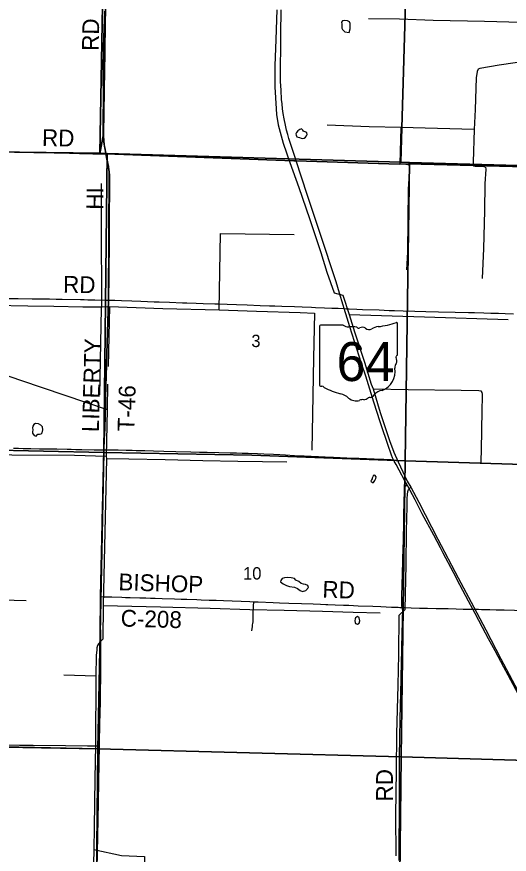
# Model space of a CAD drawing. Extents: x 1443599 to 1910620, y 1028088 to 1361369.
# Drawn here: x 1635252 to 1644059, y 1239361 to 1254320 of the extents above; entities that cross this region are included whole.
import ezdxf

# ---------------------------------------------------------------- set-up
doc = ezdxf.new("R2010")
doc.units = 0
for name, color, linetype in [('GM_X_County_Road', 7, 'Continuous'), ('GM_X_County_Road_Text', 7, 'Continuous'), ('GM_X_Minor_Lake', 7, 'Continuous'), ('GM_X_Minor_River', 7, 'Continuous'), ('GM_X_Section', 7, 'Continuous'), ('GM_X_Section_Text', 7, 'Continuous'), ('GM_X_State_Location', 7, 'Continuous'), ('GM_X_State_Route', 7, 'Continuous'), ('GM_X_State_Shield', 7, 'Continuous'), ('GM_X_Township', 7, 'Continuous'), ('GM_X_Township_Road', 7, 'Continuous'), ('GM_X_Township_Road_Text', 7, 'Continuous')]:
    doc.layers.add(name, color=color, linetype=linetype)

msp = doc.modelspace()

# ---------------------------------------------------------------- linework, layer by layer
at = {"layer": 'GM_X_County_Road'}
for points in [[(1635193, 1246614), (1635281, 1246612), (1635366, 1246610), (1635504, 1246608), (1635659, 1246605), (1635731, 1246604), (1635885, 1246601), (1635970, 1246600), (1636154, 1246597), (1636226, 1246595), (1636309, 1246593), (1636417, 1246592), (1636637, 1246587), (1636729, 1246586), (1636813, 1246586)], [(1636751, 1243962), (1636751, 1243988), (1636755, 1244168), (1636765, 1244578), (1636773, 1244890), (1636782, 1245333), (1636788, 1245546), (1636791, 1245694), (1636798, 1245973), (1636804, 1246235), (1636810, 1246449), (1636812, 1246539), (1636813, 1246586)], [(1636813, 1246586), (1636831, 1246586), (1637064, 1246583), (1637211, 1246580), (1637316, 1246577), (1637388, 1246575), (1637543, 1246571), (1637700, 1246567), (1637881, 1246562), (1638094, 1246557), (1638363, 1246551), (1638521, 1246546), (1638655, 1246542), (1638865, 1246536), (1639069, 1246532), (1639184, 1246529), (1639282, 1246527), (1639390, 1246524), (1639558, 1246519), (1639669, 1246514), (1639846, 1246505), (1639958, 1246500), (1640059, 1246494), (1640217, 1246486), (1640391, 1246478), (1640515, 1246472), (1640650, 1246466), (1640768, 1246461), (1640915, 1246455), (1641037, 1246449), (1641279, 1246438), (1641371, 1246433), (1641509, 1246429), (1641644, 1246423), (1641814, 1246416), (1641919, 1246411), (1641949, 1246410), (1641990, 1246409)], [(1636731, 1241295), (1636732, 1241345), (1636738, 1241690), (1636748, 1242084), (1636752, 1242314), (1636755, 1242478), (1636756, 1242593), (1636758, 1242757), (1636758, 1243036), (1636753, 1243266), (1636748, 1243479), (1636749, 1243643), (1636751, 1243962)], [(1636751, 1243962), (1636794, 1243961), (1636857, 1243960), (1636952, 1243957), (1637132, 1243951), (1637195, 1243949), (1637283, 1243947), (1637451, 1243942), (1637559, 1243939), (1637641, 1243936), (1637726, 1243934), (1637854, 1243930), (1638071, 1243922), (1638192, 1243918), (1638291, 1243915), (1638474, 1243909), (1638550, 1243906), (1638694, 1243901), (1638816, 1243897), (1638947, 1243892), (1639104, 1243886), (1639268, 1243880), (1639422, 1243874), (1639490, 1243872)], [(1639490, 1243872), (1639501, 1243871), (1639570, 1243869), (1639839, 1243858), (1639950, 1243854), (1640115, 1243847), (1640344, 1243838), (1640554, 1243831), (1640685, 1243826), (1640780, 1243823), (1640817, 1243822), (1640944, 1243817), (1641095, 1243811), (1641191, 1243808), (1641355, 1243801), (1641617, 1243790), (1641761, 1243785), (1641952, 1243777), (1642073, 1243772), (1642102, 1243771), (1642144, 1243769)], [(1642144, 1243769), (1642148, 1243768), (1642197, 1243766), (1642302, 1243763), (1642453, 1243759), (1642598, 1243757), (1642752, 1243753), (1642969, 1243748), (1643110, 1243745), (1643234, 1243741), (1643366, 1243738), (1643406, 1243737)], [(1643406, 1243737), (1643437, 1243737), (1643506, 1243736), (1643564, 1243735)], [(1643564, 1243735), (1643598, 1243734), (1643713, 1243732), (1643827, 1243729), (1643968, 1243726), (1644152, 1243722), (1644352, 1243717), (1644562, 1243712), (1644733, 1243707), (1644831, 1243705), (1644979, 1243702), (1645038, 1243701), (1645284, 1243697), (1645383, 1243694), (1645744, 1243684), (1645852, 1243682), (1645970, 1243680), (1646082, 1243677), (1646157, 1243676), (1646195, 1243675)], [(1636667, 1235993), (1636667, 1236357), (1636669, 1236701), (1636671, 1236964), (1636674, 1237489), (1636676, 1237899), (1636678, 1238146), (1636681, 1238425), (1636683, 1238621), (1636685, 1238818), (1636690, 1239097), (1636695, 1239393), (1636708, 1239983), (1636713, 1240295), (1636724, 1240985), (1636731, 1241295)]]:
    msp.add_lwpolyline(points, dxfattribs=at)
at = {"layer": 'GM_X_Minor_Lake'}
for p, q in [((1641064, 1254190), (1641063, 1254138)), ((1640261, 1252175), (1640311, 1252166)), ((1635537, 1246980), (1635540, 1246942)), ((1641609, 1246079), (1641605, 1246067)), ((1640245, 1244258), (1640217, 1244285)), ((1641301, 1243566), (1641296, 1243528))]:
    msp.add_line(p, q, dxfattribs=at)
for points in [[(1641063, 1254138), (1641065, 1254114), (1641079, 1254090), (1641100, 1254069), (1641116, 1254049), (1641198, 1254037), (1641215, 1254105), (1641214, 1254137), (1641215, 1254199), (1641203, 1254232), (1641164, 1254247), (1641116, 1254254), (1641076, 1254248), (1641057, 1254221), (1641064, 1254190)], [(1640311, 1252166), (1640339, 1252149), (1640370, 1252145), (1640393, 1252152), (1640417, 1252168), (1640435, 1252191), (1640448, 1252217), (1640440, 1252244), (1640421, 1252258), (1640377, 1252275), (1640369, 1252293), (1640346, 1252318), (1640316, 1252308), (1640277, 1252281), (1640254, 1252253), (1640244, 1252229), (1640251, 1252205), (1640261, 1252175)], [(1635540, 1246942), (1635532, 1246908), (1635533, 1246882), (1635566, 1246839), (1635600, 1246830), (1635629, 1246864), (1635657, 1246867), (1635689, 1246871), (1635708, 1246888), (1635717, 1246942), (1635714, 1246995), (1635686, 1247027), (1635640, 1247048), (1635589, 1247053), (1635558, 1247040), (1635538, 1247010), (1635537, 1246980)], [(1641605, 1246067), (1641593, 1246051), (1641586, 1246027), (1641612, 1246001), (1641630, 1246004), (1641657, 1246034), (1641673, 1246072), (1641676, 1246102), (1641658, 1246134), (1641628, 1246125), (1641622, 1246101), (1641609, 1246079)], [(1640217, 1244285), (1640157, 1244296), (1640095, 1244303), (1640037, 1244300), (1640001, 1244285), (1639972, 1244253), (1639968, 1244227), (1640015, 1244190), (1640077, 1244161), (1640132, 1244146), (1640216, 1244132), (1640270, 1244105), (1640319, 1244070), (1640363, 1244055), (1640423, 1244072), (1640471, 1244126), (1640455, 1244162), (1640417, 1244179), (1640378, 1244188), (1640338, 1244200), (1640294, 1244233), (1640245, 1244258)], [(1641296, 1243528), (1641302, 1243502), (1641312, 1243482), (1641343, 1243471), (1641376, 1243488), (1641389, 1243532), (1641376, 1243583), (1641344, 1243605), (1641308, 1243586), (1641301, 1243566)]]:
    msp.add_lwpolyline(points, dxfattribs=at)
at = {"layer": 'GM_X_Minor_River'}
for points in [[(1636914, 1251008), (1636919, 1251501), (1636815, 1252045), (1636805, 1252123), (1636796, 1252186), (1636800, 1252292), (1636798, 1252515), (1636806, 1252832), (1636800, 1253337), (1636804, 1253781), (1636816, 1254118), (1636826, 1254422)], [(1639901, 1254445), (1639887, 1253917), (1639870, 1253444), (1639867, 1253071), (1639888, 1252677), (1639898, 1252573), (1639926, 1252388), (1640016, 1252065), (1640138, 1251720), (1640294, 1251273), (1640484, 1250714), (1640688, 1250112), (1640794, 1249757), (1640929, 1249387), (1641085, 1249348), (1641194, 1249001), (1641294, 1248690), (1641470, 1248151), (1641591, 1247759), (1641626, 1247672), (1641752, 1247252), (1641917, 1246751), (1641995, 1246543), (1642074, 1246373), (1642154, 1246189), (1642231, 1246027), (1642299, 1245917), (1642440, 1245648), (1642780, 1244989), (1643146, 1244300), (1643428, 1243775), (1643641, 1243367), (1643908, 1242851), (1644262, 1242192)], [(1649000, 1254065), (1648798, 1254071), (1647477, 1254118), (1646178, 1254156), (1645765, 1254176), (1644848, 1254195), (1644270, 1254216), (1643613, 1254233), (1642696, 1254254), (1642094, 1254275), (1641541, 1254286)], [(1644848, 1254195), (1644827, 1253620), (1644819, 1253598), (1644803, 1253590), (1644777, 1253587), (1643881, 1253453), (1643533, 1253397), (1643501, 1253382), (1643484, 1253344), (1643468, 1253230), (1643447, 1252663), (1643434, 1252306), (1643413, 1251722), (1643414, 1251670), (1643418, 1251658), (1643450, 1251649), (1643606, 1251648), (1643636, 1251636), (1643639, 1251599), (1643622, 1251337), (1643613, 1250855), (1643596, 1250181), (1643574, 1249646)], [(1643434, 1252306), (1642121, 1252340), (1641556, 1252357), (1640800, 1252383)], [(1642121, 1252340), (1642105, 1251693), (1642209, 1251689), (1642245, 1251688), (1642268, 1251669), (1642272, 1251621), (1642252, 1251234), (1642237, 1250121), (1642223, 1249802)], [(1636738, 1247567), (1636769, 1249110), (1636772, 1249140), (1636770, 1250637), (1636770, 1251343)], [(1638870, 1249083), (1638894, 1250451), (1640210, 1250430)], [(1634845, 1249166), (1635452, 1249159), (1635915, 1249148), (1636435, 1249138), (1636772, 1249140), (1636908, 1249142), (1637867, 1249107), (1638870, 1249083), (1639541, 1249064), (1640319, 1249035), (1640574, 1249026), (1640556, 1248220), (1640538, 1247229), (1640527, 1246579)], [(1636908, 1249142), (1636886, 1248076)], [(1641194, 1249001), (1642541, 1248961), (1644041, 1248915)], [(1631646, 1248731), (1632686, 1248729), (1632741, 1248710), (1632859, 1248674), (1634224, 1248205), (1635337, 1247824), (1636867, 1247306)], [(1636876, 1247757), (1636867, 1247306), (1636851, 1246468), (1636855, 1246429), (1636799, 1243803), (1636789, 1243204), (1636746, 1243154), (1636714, 1243119), (1636697, 1243091), (1636686, 1243051), (1636682, 1243011), (1636672, 1242909), (1636669, 1242539), (1636659, 1241305), (1636650, 1240716), (1636635, 1239839), (1636630, 1239446), (1636611, 1238675)], [(1641626, 1247672), (1642250, 1247664), (1643198, 1247650), (1643512, 1247646), (1643552, 1247636), (1643567, 1247611), (1643573, 1247577), (1643577, 1247497), (1643568, 1247330), (1643564, 1246895), (1643550, 1246351)], [(1636851, 1246468), (1636285, 1246482), (1635163, 1246491), (1634406, 1246509), (1633619, 1246520), (1632816, 1246531), (1631425, 1246563), (1630075, 1246593), (1628716, 1246630)], [(1634406, 1246509), (1634379, 1245725), (1634337, 1243924), (1635422, 1243891)], [(1636855, 1246429), (1637255, 1246422), (1637904, 1246410), (1638579, 1246397), (1639205, 1246383), (1639648, 1246379), (1640083, 1246373)], [(1642034, 1239334), (1642032, 1240062), (1642043, 1240859), (1642049, 1241513), (1642070, 1242380), (1642084, 1242931), (1642088, 1243630), (1642198, 1243734), (1642217, 1244532), (1642222, 1245138), (1642235, 1245569), (1642233, 1245718), (1642241, 1245786), (1642246, 1245840), (1642258, 1245876), (1642279, 1245902), (1642299, 1245917)], [(1636799, 1243803), (1637820, 1243780), (1638713, 1243757), (1639419, 1243734), (1640032, 1243720), (1640719, 1243702), (1641265, 1243687), (1641750, 1243674)], [(1636669, 1242539), (1636092, 1242558)], [(1636630, 1239446), (1637125, 1239340), (1637539, 1239318), (1637538, 1239069), (1638289, 1239077), (1638448, 1239080), (1638528, 1239083), (1638584, 1239068), (1638653, 1239034), (1638681, 1239030), (1639399, 1239048), (1639379, 1238318)]]:
    msp.add_lwpolyline(points, dxfattribs=at)
at = {"layer": 'GM_X_Section'}
for points in [[(1631518, 1257269), (1636835, 1257172), (1636741, 1251881), (1631468, 1251952)], [(1636835, 1257172), (1640313, 1257098), (1642273, 1257008), (1642122, 1251724), (1636867, 1251875), (1636741, 1251881)], [(1642273, 1257008), (1647608, 1256878), (1647442, 1251574), (1642274, 1251718), (1642122, 1251724)], [(1631468, 1251952), (1636741, 1251881), (1636867, 1251875), (1636808, 1246539), (1631409, 1246654)], [(1636867, 1251875), (1642122, 1251724), (1642274, 1251718), (1642196, 1246387), (1639454, 1246491), (1636808, 1246539)], [(1642274, 1251718), (1647442, 1251574), (1647688, 1251567), (1647566, 1246220), (1642196, 1246387)], [(1631409, 1246654), (1636808, 1246539), (1636704, 1241244), (1631319, 1241355)], [(1636808, 1246539), (1639454, 1246491), (1642196, 1246387), (1642126, 1241101), (1636704, 1241244)], [(1647566, 1246220), (1647461, 1240949), (1642126, 1241101), (1642196, 1246387)], [(1631319, 1241355), (1636704, 1241244), (1636651, 1235967), (1631310, 1236085)], [(1636704, 1241244), (1642126, 1241101), (1642067, 1235792), (1636651, 1235967)], [(1642126, 1241101), (1647461, 1240949), (1647352, 1235696), (1642067, 1235792)]]:
    msp.add_lwpolyline(points, close=True, dxfattribs=at)
at = {"layer": 'GM_X_State_Route'}
msp.add_lwpolyline([(1644225, 1242214), (1644039, 1242561), (1643960, 1242705), (1643805, 1242995), (1643688, 1243211), (1643579, 1243413), (1643447, 1243659), (1643406, 1243737), (1643327, 1243883), (1643174, 1244173), (1643060, 1244392), (1642877, 1244740), (1642827, 1244834), (1642707, 1245059), (1642503, 1245443), (1642374, 1245690), (1642237, 1245948), (1642231, 1245958), (1642193, 1246030), (1642093, 1246219), (1642037, 1246320), (1642002, 1246384), (1641990, 1246409), (1641973, 1246443), (1641954, 1246488), (1641933, 1246541), (1641903, 1246626), (1641752, 1247086), (1641639, 1247438), (1641492, 1247899), (1641419, 1248125), (1641207, 1248781), (1641158, 1248938), (1641108, 1249107), (1641091, 1249166), (1641026, 1249386), (1640966, 1249583), (1640907, 1249762), (1640738, 1250268), (1640577, 1250750), (1640446, 1251148), (1640249, 1251748), (1640235, 1251790), (1640154, 1252036), (1640119, 1252145), (1640098, 1252216), (1640078, 1252296), (1640058, 1252384), (1640036, 1252496), (1640019, 1252593), (1640007, 1252674), (1639996, 1252763), (1639989, 1252845), (1639978, 1253009), (1639970, 1253164), (1639968, 1253254), (1639968, 1253418), (1639973, 1253779), (1639976, 1254009), (1639982, 1254445)], dxfattribs=at)
at = {"layer": 'GM_X_State_Shield'}
for p, q in [((1642060, 1248287), (1642060, 1248840)), ((1640668, 1248795), (1640668, 1247739)), ((1641090, 1248813), (1640682, 1248813)), ((1642060, 1248287), (1642060, 1248287))]:
    msp.add_line(p, q, dxfattribs=at)
for centre, radius, start, end in [((1641565, 1250254), 1476, 275.8445, 288.9065), ((1642045, 1248842), 15.5, 351.8621, 97.738), ((1640684, 1248798), 16.1, 98.1301, 188.1301), ((1641187, 1248936), 156, 231.6195, 271.1119), ((1641239, 1248220), 562, 80.4867, 94.9883), ((1641366, 1248803), 45.1, 219.7921, 297.1024), ((1641432, 1248681), 93.8, 54.4667, 119.1411), ((1641554, 1248848), 113, 233.8562, 294.8282), ((1641753, 1248491), 297, 97.3462, 120.7689), ((1642057, 1248246), 24, 107.944, 210.337), ((1641904, 1248176), 144, 340.033, 23.6496), ((1642044, 1248285), 16.6, 289.6038, 7.7341), ((1642116, 1248056), 105, 136.8065, 186.9296), ((1641647, 1247985), 369, 292.3089, 8.9858), ((1640684, 1247736), 16.3, 171.9584, 258.3066), ((1640687, 1247844), 124, 267.339, 280.6039), ((1640712, 1247678), 44.8, 29.7484, 93.2717), ((1641278, 1248627), 1066, 240.4129, 257.1985), ((1641803, 1247442), 202, 94.4031, 142.5768), ((1640960, 1247264), 334, 47.1842, 75.836), ((1641320, 1247672), 212, 230.7004, 286.2918), ((1641443, 1247307), 174, 85.6951, 111.2099), ((1641458, 1247593), 113, 268.777, 315.5493), ((1641560, 1247491), 31.8, 65.7517, 132.6484), ((1641547, 1247636), 119, 282.8732, 323.2771)]:
    msp.add_arc(centre, radius, start, end, dxfattribs=at)
at = {"layer": 'GM_X_Township'}
for points in [[(1632915, 1262515), (1635371, 1262456), (1636989, 1262475), (1636982, 1261744), (1636944, 1259828), (1636838, 1254523), (1636801, 1252228), (1636739, 1251873), (1636846, 1251870), (1636907, 1251558), (1636893, 1249258), (1636807, 1246583), (1636752, 1243960), (1636745, 1243293), (1636752, 1243068), (1636706, 1241244), (1632656, 1241315)], [(1653835, 1254003), (1652711, 1254021), (1647515, 1254179), (1647447, 1251549), (1646343, 1251589), (1646185, 1251595), (1645044, 1251622), (1642251, 1251691), (1642093, 1251689), (1640248, 1251744), (1640206, 1251745), (1636846, 1251870), (1636739, 1251873), (1636801, 1252228), (1636838, 1254523)], [(1632656, 1241315), (1636706, 1241244), (1636752, 1243068), (1636745, 1243293), (1636752, 1243960), (1636807, 1246583), (1636893, 1249258), (1636907, 1251558), (1636846, 1251870), (1640206, 1251745), (1640248, 1251744), (1642093, 1251689), (1642251, 1251691), (1645044, 1251622)]]:
    msp.add_lwpolyline(points, dxfattribs=at)
at = {"layer": 'GM_X_Township_Road'}
for points in [[(1636853, 1251870), (1636837, 1251951), (1636824, 1252032), (1636815, 1252113), (1636810, 1252195), (1636809, 1252276), (1636811, 1252440), (1636817, 1252686), (1636822, 1253063), (1636827, 1253375), (1636832, 1253654), (1636833, 1253802), (1636836, 1254162), (1636840, 1254522)], [(1635211, 1251903), (1635293, 1251901), (1635398, 1251899), (1635559, 1251896), (1635736, 1251894), (1635921, 1251890), (1636052, 1251888), (1636194, 1251884), (1636373, 1251879), (1636508, 1251876), (1636615, 1251874), (1636737, 1251871), (1636816, 1251870), (1636853, 1251870)], [(1636897, 1249259), (1636901, 1249399), (1636904, 1249546), (1636906, 1249743), (1636907, 1249825), (1636907, 1249956), (1636908, 1250071), (1636912, 1250465), (1636909, 1250727), (1636910, 1250858), (1636912, 1251137), (1636916, 1251301), (1636915, 1251449), (1636913, 1251514), (1636907, 1251580), (1636899, 1251645), (1636884, 1251726), (1636856, 1251855), (1636853, 1251870)], [(1635098, 1249290), (1635279, 1249288), (1635531, 1249284), (1635584, 1249283), (1635712, 1249280), (1635840, 1249279), (1635958, 1249277), (1636063, 1249275), (1636391, 1249268), (1636457, 1249267), (1636522, 1249266), (1636647, 1249264), (1636831, 1249261), (1636897, 1249259)], [(1636813, 1246586), (1636823, 1246784), (1636832, 1246957), (1636837, 1247204), (1636845, 1247383), (1636846, 1247518), (1636862, 1248104), (1636872, 1248382), (1636878, 1248596), (1636884, 1248776), (1636885, 1248841), (1636888, 1248956), (1636892, 1249087), (1636896, 1249235), (1636897, 1249259)], [(1636897, 1249259), (1636916, 1249259), (1637005, 1249256), (1637123, 1249251), (1637310, 1249245), (1637470, 1249239), (1637592, 1249235), (1637707, 1249231), (1637798, 1249228), (1637982, 1249221), (1638218, 1249212), (1638291, 1249210), (1638458, 1249204), (1638586, 1249200), (1638796, 1249193), (1638858, 1249191), (1639015, 1249185), (1639179, 1249178), (1639370, 1249172), (1639606, 1249164), (1639773, 1249158), (1639868, 1249154), (1639990, 1249150), (1640219, 1249142), (1640357, 1249137), (1640524, 1249131), (1640597, 1249128), (1640757, 1249122), (1640889, 1249118), (1641000, 1249113), (1641108, 1249107)], [(1641108, 1249107), (1641151, 1249105), (1641197, 1249104), (1641332, 1249098), (1641433, 1249094), (1641735, 1249084), (1641909, 1249076), (1642004, 1249072), (1642162, 1249068), (1642368, 1249062), (1642569, 1249057), (1642795, 1249051), (1643094, 1249043), (1643330, 1249037), (1643438, 1249035), (1643602, 1249030), (1643727, 1249027), (1643865, 1249023), (1643983, 1249019), (1644134, 1249015)], [(1642185, 1245911), (1642185, 1245912), (1642187, 1245958), (1642189, 1245978), (1642193, 1246030)], [(1642144, 1243769), (1642138, 1243793), (1642136, 1243801), (1642135, 1243808), (1642135, 1243818), (1642135, 1243833), (1642136, 1243893), (1642137, 1243934), (1642138, 1243996), (1642139, 1244032), (1642142, 1244117), (1642144, 1244196), (1642148, 1244344), (1642152, 1244439), (1642155, 1244537), (1642158, 1244616), (1642163, 1244843), (1642166, 1244948), (1642167, 1244990), (1642169, 1245079), (1642172, 1245187), (1642175, 1245272), (1642176, 1245348), (1642176, 1245410), (1642176, 1245499), (1642177, 1245571), (1642178, 1245646), (1642183, 1245860), (1642185, 1245911)], [(1642185, 1245911), (1642187, 1245916), (1642193, 1245927), (1642199, 1245935), (1642204, 1245940), (1642208, 1245942), (1642211, 1245943), (1642217, 1245945), (1642223, 1245946), (1642237, 1245948)], [(1639458, 1243351), (1639464, 1243394), (1639466, 1243422), (1639469, 1243443), (1639470, 1243459), (1639473, 1243480), (1639477, 1243513), (1639478, 1243534), (1639480, 1243554), (1639481, 1243577), (1639481, 1243592), (1639481, 1243645), (1639486, 1243807), (1639489, 1243859), (1639490, 1243872)], [(1642090, 1239252), (1642091, 1239374), (1642091, 1239453), (1642092, 1239512), (1642093, 1239771), (1642094, 1239873), (1642094, 1239919), (1642094, 1239974), (1642094, 1240037), (1642094, 1240102), (1642094, 1240158), (1642094, 1240214), (1642094, 1240276), (1642094, 1240339), (1642094, 1240404), (1642094, 1240477), (1642094, 1240539), (1642094, 1240598), (1642094, 1240657), (1642094, 1240720), (1642095, 1240785), (1642095, 1240851), (1642096, 1241028), (1642097, 1241130), (1642102, 1241412), (1642103, 1241497), (1642104, 1241563), (1642106, 1241662), (1642108, 1241750), (1642109, 1241796), (1642110, 1241845), (1642112, 1241944), (1642113, 1242029), (1642114, 1242062), (1642117, 1242200), (1642119, 1242282), (1642124, 1242456), (1642133, 1242843), (1642135, 1242955), (1642137, 1243011), (1642138, 1243070), (1642140, 1243148), (1642141, 1243201), (1642143, 1243266), (1642144, 1243316), (1642145, 1243368), (1642147, 1243444), (1642150, 1243546), (1642152, 1243615), (1642153, 1243673), (1642154, 1243699), (1642153, 1243712), (1642153, 1243725), (1642152, 1243735), (1642150, 1243744), (1642144, 1243769)], [(1632693, 1241357), (1632741, 1241357), (1633348, 1241344), (1633857, 1241334), (1634251, 1241328), (1634809, 1241319), (1635088, 1241314), (1635302, 1241312), (1635548, 1241310), (1636123, 1241306), (1636517, 1241300), (1636697, 1241296), (1636731, 1241295)]]:
    msp.add_lwpolyline(points, dxfattribs=at)

# ---------------------------------------------------------------- texts
at = {"layer": 'GM_X_County_Road_Text'}
for s, rotation, p in [('BISHOP', 358.0854, (1637067, 1244078)), ('RD', 358.0475, (1640714, 1243946)), ('C-208', 358.3484, (1637108, 1243430))]:
    msp.add_text(s, height=300, rotation=rotation, dxfattribs=at).set_placement(p)
at = {"layer": 'GM_X_Section_Text'}
for s, p in [('3', (1639447, 1248420)), ('10', (1639299, 1244268))]:
    msp.add_text(s, height=221, rotation=0, dxfattribs=at).set_placement(p)
at = {"layer": 'GM_X_State_Location'}
msp.add_text('64', height=1, rotation=0, dxfattribs=at).set_placement((1641097, 1248124))
for s in ['s', 'r']:
    msp.add_text(s, height=1, dxfattribs=at).set_placement((1641349, 1248197))
at = {"layer": 'GM_X_State_Shield'}
msp.add_text('64', height=696.1, dxfattribs=at).set_placement((1640971, 1247813))
at = {"layer": 'GM_X_Township_Road_Text'}
for s, rotation, p in [('RD', 89.0169, (1636719, 1253709)), ('RD', 359.0071, (1635702, 1252012)), ('HI', 89.4079, (1636798, 1250872)), ('RD', 359.0194, (1636079, 1249392)), ('LIBERTY', 88.3935, (1636719, 1246898)), ('T-46', 88.2323, (1637354, 1246911)), ('RD', 90, (1641978, 1240304))]:
    msp.add_text(s, height=300, rotation=rotation, dxfattribs=at).set_placement(p)

doc.saveas('drawing.dxf')
